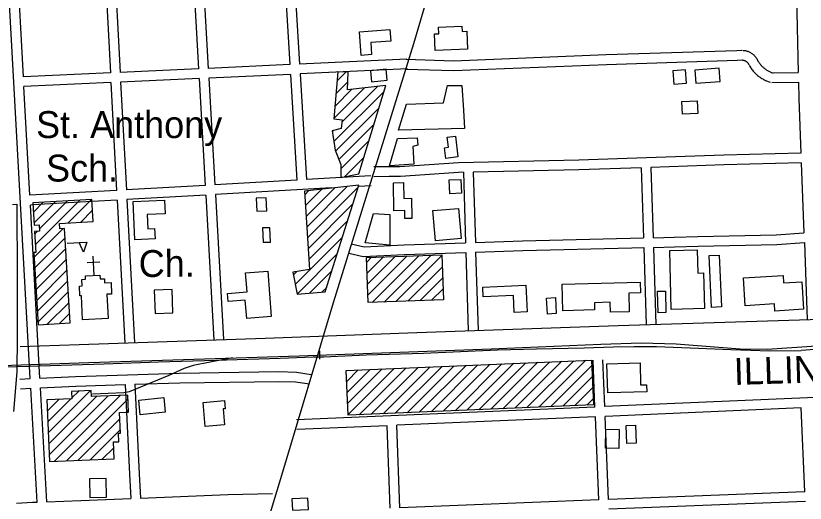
# Model space of a CAD drawing. Extents: x 3313447 to 3351316, y 703786 to 729172.
# Drawn here: x 3333377 to 3335811, y 715939 to 717443 of the extents above; entities that cross this region are included whole.
import ezdxf

# ---------------------------------------------------------------- set-up
doc = ezdxf.new("R2010")
doc.units = 0
for name, color, linetype in [('V-BLDG-IDEN', 7, 'Continuous'), ('V-BLDG-OTLN', 7, 'Continuous'), ('V-BRDG-OTLN', 7, 'Continuous'), ('V-RAIL-IDEN', 7, 'Continuous'), ('V-RAIL-TRAK', 7, 'Continuous'), ('V-ROAD-CNTR', 7, 'Continuous'), ('V-SITE-OTLN', 7, 'Continuous'), ('V-SITE-OTLN-IDEN', 7, 'Continuous')]:
    doc.layers.add(name, color=color, linetype=linetype)

msp = doc.modelspace()

# ---------------------------------------------------------------- linework, layer by layer
at = {"layer": 'V-BLDG-OTLN'}
for p, q in [((3334368.4, 717241.5), (3334395.4, 717268.5)), ((3334358.5, 717125.6), (3334453.1, 717220.2)), ((3334365.1, 717202.9), (3334401.3, 717239.1)), ((3334383.1, 717114.8), (3334492.6, 717224.3)), ((3334358, 717054.4), (3334512.9, 717209.3)), ((3334361.8, 717164.2), (3334413.6, 717216)), ((3334363.7, 717024.7), (3334497.4, 717158.4)), ((3334373.6, 716999.2), (3334481.8, 717107.4)), ((3334353, 717084.7), (3334357.1, 717088.8)), ((3334379.7, 716970), (3334466.2, 717056.5)), ((3334391, 716945.9), (3334450.6, 717005.6)), ((3334268.3, 716890.3), (3334281.4, 716903.4)), ((3334270.4, 716857.1), (3334321.2, 716907.9)), ((3334272.5, 716823.8), (3334361, 716912.3)), ((3334274.6, 716790.6), (3334400.7, 716916.7)), ((3334276.7, 716757.3), (3334433.1, 716913.7)), ((3333431.7, 716836.8), (3333462.1, 716867.2)), ((3333433.7, 716803.5), (3333499.7, 716869.4)), ((3333437.9, 716736.9), (3333574.8, 716873.9)), ((3333450.6, 716785), (3333537.3, 716871.6)), ((3333538.6, 716803.7), (3333610.1, 716875.2)), ((3334278.9, 716724.1), (3334416.9, 716862.2)), ((3333576.9, 716805.2), (3333614.4, 716842.7)), ((3333614.5, 716807.4), (3333616.4, 716809.3)), ((3334281, 716690.9), (3334400.8, 716810.7)), ((3333434.5, 716698.2), (3333522.2, 716785.8)), ((3333435.9, 716770.3), (3333443.1, 716777.5)), ((3333436.5, 716664.8), (3333529.3, 716757.6)), ((3334238.9, 716613.5), (3334384.6, 716759.2)), ((3333536.3, 716740.7), (3333596.2, 716744.2)), ((3333438.4, 716631.4), (3333531.3, 716724.3)), ((3333440.4, 716598), (3333533.3, 716690.9)), ((3334244.6, 716583.8), (3334368.5, 716707.7)), ((3334459.4, 716682.8), (3334474.1, 716697.5)), ((3334460.6, 716648.7), (3334510.8, 716698.9)), ((3334461.9, 716614.6), (3334547.6, 716700.2)), ((3334463.2, 716580.5), (3334584.3, 716701.6)), ((3334476.2, 716558.1), (3334621, 716702.9)), ((3334512.9, 716559.5), (3334657.7, 716704.3)), ((3334549.6, 716560.8), (3334691.4, 716702.6)), ((3334586.3, 716562.2), (3334692.7, 716668.5)), ((3333442.4, 716564.7), (3333535.3, 716657.5)), ((3334233.3, 716643.1), (3334244, 716653.9)), ((3334282.9, 716586.7), (3334352.4, 716656.2)), ((3333444.4, 716531.3), (3333537.2, 716624.1)), ((3334623, 716563.5), (3334693.9, 716634.4)), ((3333446.4, 716497.9), (3333539.2, 716590.8)), ((3334321.2, 716589.7), (3334336.2, 716604.7)), ((3334659.7, 716564.9), (3334695.2, 716600.3)), ((3333474.7, 716490.9), (3333541.2, 716557.4)), ((3333512.2, 716493.1), (3333543.2, 716524)), ((3334731.7, 716224.1), (3334876.4, 716368.8)), ((3334768.6, 716225.7), (3334913.3, 716370.4)), ((3334805.5, 716227.3), (3334950.2, 716371.9)), ((3334842.5, 716228.8), (3334987.1, 716373.5)), ((3334879.4, 716230.4), (3335024.1, 716375.1)), ((3334916.3, 716232), (3335061, 716376.7)), ((3334953.3, 716233.6), (3335097.9, 716378.2)), ((3334990.2, 716235.1), (3335134.9, 716379.8)), ((3334397.7, 716314.4), (3334433.2, 716349.9)), ((3334399.1, 716280.5), (3334470.1, 716351.5)), ((3334400.6, 716246.6), (3334507, 716353)), ((3334402, 716212.7), (3334544, 716354.6)), ((3334436.2, 716211.5), (3334580.9, 716356.2)), ((3334473.2, 716213.1), (3334617.8, 716357.8)), ((3334510.1, 716214.7), (3334654.8, 716359.3)), ((3334547, 716216.2), (3334691.7, 716360.9)), ((3334583.9, 716217.8), (3334728.6, 716362.5)), ((3334620.9, 716219.4), (3334765.6, 716364.1)), ((3334657.8, 716221), (3334802.5, 716365.6)), ((3334694.7, 716222.5), (3334839.4, 716367.2)), ((3335027.1, 716236.7), (3335153, 716362.6)), ((3335064, 716238.3), (3335154.5, 716328.7)), ((3335101, 716239.9), (3335155.9, 716294.8)), ((3333477.6, 716155.6), (3333608.2, 716286.2)), ((3333496.7, 716068.6), (3333699.5, 716271.4)), ((3333550.1, 716263.4), (3333571.4, 716284.7)), ((3333474.9, 716223.6), (3333510.4, 716259.1)), ((3333476.3, 716189.6), (3333547.2, 716260.5)), ((3333479, 716121.6), (3333625.9, 716268.5)), ((3333480.3, 716087.6), (3333662.7, 716270)), ((3333533.5, 716070), (3333723.1, 716259.7)), ((3335137.9, 716241.4), (3335157.4, 716260.9)), ((3333718, 716219.2), (3333724.5, 716225.6)), ((3333570.3, 716071.5), (3333698.3, 716199.5)), ((3333607.1, 716072.9), (3333699.6, 716165.5)), ((3333643.9, 716074.4), (3333679.7, 716110.1)), ((3333680.7, 716075.9), (3333681, 716076.1))]:
    msp.add_line(p, q, dxfattribs=at)
for points in [[(3334437.3, 717392.9), (3334531.1, 717400), (3334533.8, 717364.5), (3334471.9, 717359.8), (3334474.7, 717322.9), (3334442.8, 717320.5)], [(3334770.7, 717339.2), (3334670.1, 717335.4), (3334668.2, 717386.7), (3334681.6, 717387.2), (3334680.8, 717407.4), (3334752.8, 717410.2), (3334753.4, 717394.4), (3334768.6, 717394.9)], [(3334435.1, 716954.6), (3334518.4, 717227), (3334400.7, 717214.6), (3334402, 717268.4), (3334370.8, 717269.2), (3334358.5, 717125.1), (3334384.1, 717121.9), (3334380.2, 717094.6), (3334352.6, 717087.6), (3334362.4, 717027.9), (3334379.7, 716983.5), (3334379.7, 716943.7)], [(3334519.8, 717277.4), (3334471.3, 717273), (3334474.4, 717239.1), (3334522.9, 717243.6)], [(3335403.3, 717272.6), (3335406.4, 717231.9), (3335445.2, 717234.8), (3335442.1, 717275.6)], [(3335473.9, 717234.3), (3335549.5, 717240.1), (3335546.4, 717280.8), (3335470.7, 717274.9)], [(3334760.7, 717095.2), (3334557, 717089.9), (3334581.8, 717170.4), (3334696.2, 717173.6), (3334708.7, 717227.4), (3334752.8, 717227.2), (3334758.4, 717151.5)], [(3335431.1, 717177.7), (3335478.6, 717180), (3335480.4, 717141.1), (3335433, 717138.8)], [(3334529.4, 716980), (3334553.9, 717064.1), (3334615.2, 717066.3), (3334616.7, 717043.6), (3334602.1, 717039.8), (3334604.5, 716984.5)], [(3334733.2, 717071.7), (3334740.9, 717007.1), (3334703.3, 717002.6), (3334699.4, 717035.5), (3334711.7, 717037), (3334707.9, 717068.6)], [(3334543.1, 716840.9), (3334541.7, 716927.5), (3334573, 716928), (3334573.8, 716879.3), (3334597.8, 716879.7), (3334598.8, 716817.6), (3334577.1, 716817.2), (3334576.7, 716841.5)], [(3334749.2, 716937.9), (3334751.5, 716894.9), (3334716.2, 716893.1), (3334714, 716936)], [(3334244.6, 716583.8), (3334331.8, 716590.5), (3334435.2, 716920.5), (3334267.5, 716901.9), (3334282.9, 716660.3), (3334231.6, 716651.8)], [(3334120.2, 716840), (3334151.1, 716841.1), (3334149.7, 716881.4), (3334118.8, 716880.3)], [(3333612.4, 716876.1), (3333430.1, 716865.3), (3333434.1, 716796.7), (3333449.8, 716797.7), (3333451, 716778), (3333435.5, 716777.1), (3333439.3, 716712.6), (3333433.6, 716712.3), (3333446.9, 716489.2), (3333544.9, 716495), (3333527.6, 716786.2), (3333512.9, 716785.3), (3333512, 716801.4), (3333616.5, 716807.6)], [(3333739.7, 716870), (3333835.9, 716874.1), (3333837.7, 716832), (3333782.7, 716829.7), (3333784.6, 716785.1), (3333805.6, 716786), (3333807, 716754.4), (3333744.8, 716751.7)], [(3334454.2, 716742.3), (3334480.4, 716833), (3334530.7, 716830), (3334530.6, 716735.1)], [(3334750.2, 716755.2), (3334671.4, 716748.7), (3334663.7, 716841.9), (3334742.4, 716848.4)], [(3334139.9, 716743.8), (3334162.5, 716744.4), (3334161.2, 716788.7), (3334138.6, 716788)], [(3333596.2, 716744.2), (3333586.4, 716713.6), (3333573.1, 716742.9)], [(3335398.2, 716536.8), (3335393.9, 716718.2), (3335478.7, 716720.2), (3335480.4, 716649), (3335497.9, 716649.4), (3335500.5, 716539.3)], [(3334696.4, 716566.2), (3334464, 716557.7), (3334458.9, 716696.9), (3334691.3, 716705.5)], [(3335522.5, 716542.8), (3335515.2, 716702.7), (3335546.3, 716704.1), (3335553.6, 716544.2)], [(3333583.2, 716504.8), (3333579.8, 716578.7), (3333575.4, 716578.5), (3333574, 716608.6), (3333582.2, 716609), (3333581.3, 716629.3), (3333592.9, 716629.8), (3333592.4, 716640.2), (3333637, 716642.2), (3333637.5, 716630.9), (3333650.5, 716631.5), (3333651.1, 716618.6), (3333671.2, 716619.5), (3333672.8, 716584.1), (3333658.6, 716583.4), (3333662, 716508.4)], [(3334154.4, 716655.2), (3334165.2, 716514.4), (3334089.4, 716508.6), (3334085.1, 716565.1), (3334031.9, 716561.1), (3334030, 716586.3), (3334090.4, 716590.9), (3334085.9, 716650)], [(3335806.4, 716537.3), (3335717.9, 716531.4), (3335716.4, 716553.6), (3335626.4, 716547.6), (3335620.7, 716633.7), (3335743.2, 716641.8), (3335744.8, 716618.3), (3335800.8, 716622)], [(3334950.5, 716611.5), (3334954, 716529.3), (3334913.9, 716527.6), (3334911.7, 716579.7), (3334818.6, 716575.7), (3334817.3, 716605.8)], [(3335162.3, 716535.2), (3335064, 716532.5), (3335061.7, 716614.6), (3335302.7, 716621.2), (3335303.6, 716588.2), (3335267.4, 716587.2), (3335269, 716529.6), (3335211.3, 716528), (3335210.4, 716558.6), (3335161.7, 716557.2)], [(3333806.9, 716524), (3333862, 716526), (3333859.4, 716598.4), (3333804.3, 716596.4)], [(3335358.1, 716526.2), (3335356.4, 716592.9), (3335380.3, 716593.4), (3335381.9, 716526.8)], [(3335016.4, 716522.3), (3335013.9, 716571.9), (3335041.5, 716573.2), (3335044, 716523.7)], [(3334396.2, 716348.3), (3335152.3, 716380.6), (3335158.2, 716242.3), (3334402.1, 716210.1)], [(3335200.3, 716368.9), (3335302.2, 716371.5), (3335303.9, 716304), (3335322.6, 716304.4), (3335323.2, 716282.4), (3335202.5, 716279.4)], [(3333473.6, 716257.6), (3333481.1, 716067.9), (3333681, 716075.9), (3333679, 716127.8), (3333694.8, 716128.4), (3333693.8, 716154.5), (3333700.1, 716154.7), (3333697.5, 716218.4), (3333724.7, 716219.5), (3333722.6, 716272.3), (3333610.5, 716267.9), (3333609.8, 716286.2), (3333549.3, 716283.8), (3333550.2, 716260.6)], [(3333756.4, 716257.1), (3333833.7, 716265.1), (3333838.4, 716219.6), (3333761.1, 716211.6)], [(3333961.9, 716175.6), (3333955.5, 716250), (3334020.9, 716255.6), (3334023.1, 716230.3), (3334017.2, 716229.8), (3334021.4, 716180.7)], [(3335261.6, 716122.7), (3335259.8, 716178.9), (3335288.2, 716179.8), (3335290.1, 716123.7)], [(3335197.1, 716167.4), (3335237.8, 716166.5), (3335236.5, 716107.5), (3335195.8, 716108.4)], [(3333604.4, 716013.8), (3333605.4, 715956.2), (3333657, 715957.1), (3333656, 716014.7)], [(3334230.2, 715916.9), (3334279.6, 715919.1), (3334278, 715954.3), (3334228.6, 715952)]]:
    msp.add_lwpolyline(points, close=True, dxfattribs=at)
at = {"layer": 'V-BRDG-OTLN'}
msp.add_lwpolyline([(3333367.3, 716860.8), (3333380.7, 716861.6), (3333381.6, 716635.1), (3333381.8, 716452.2), (3333380.5, 716344.4), (3333370.9, 716221.5)], dxfattribs=at)
at = {"layer": 'V-RAIL-TRAK'}
for p, q in [((3336541, 716460.6), (3335799.4, 716410.1)), ((3333311.1, 716357.7), (3333380.7, 716360.4))]:
    msp.add_line(p, q, dxfattribs=at)
msp.add_lwpolyline([(3333380.7, 716360.4), (3333417.9, 716361.8), (3333650.2, 716368.3), (3333817.2, 716374.7), (3333994.6, 716379.7), (3334192.9, 716386.2), (3334294.4, 716390.5), (3334314.4, 716390.3), (3334327.3, 716390.6), (3334457.4, 716396.3), (3334634.8, 716402.1), (3334863, 716412), (3334983.3, 716414.9), (3335130.1, 716418.5), (3335219.9, 716421.4), (3335284.6, 716422.1), (3335352.7, 716422.2), (3335482.8, 716417.5), (3335582.3, 716412.7), (3335644.2, 716410.7), (3335700.6, 716409.3), (3335799.4, 716410.1)], dxfattribs=at)
at = {"layer": 'V-ROAD-CNTR'}
for points in [[(3335217.4, 719381.5), (3335216, 719378.9), (3335050, 718844.7), (3334855.6, 718209.3), (3334603.6, 717355.8), (3334356.2, 716556.8), (3334196.3, 716024.1), (3333929.3, 715144.6), (3333591.2, 714047.3), (3333553.5, 713926.1)], [(3333931.5, 717975.4), (3333970.9, 717280.3)], [(3334180.3, 717989.4), (3334222.3, 717291.9)], [(3334210.2, 717991.1), (3334252.3, 717293.3)], [(3333633.7, 717958.7), (3333649.6, 717632.9), (3333669.1, 717266.5)], [(3333663.6, 717960.4), (3333679.5, 717634.4), (3333699.1, 717267.8)], [(3333901.5, 717973.7), (3333940.9, 717279)], [(3333422.1, 716323.4), (3333351.4, 717611.2)], [(3333401, 717254.1), (3333381.3, 717612.8)], [(3335785, 717500.8), (3335789.9, 717268.1)], [(3334581.2, 717308.3), (3334726.8, 717303.3), (3335197.4, 717322.8), (3335600.3, 717335.2), (3335616.1, 717336.1)], [(3335617.6, 717336.1), (3335619.7, 717336), (3335622.2, 717335.8), (3335624.6, 717335.5), (3335627, 717335), (3335629.4, 717334.5), (3335631.7, 717333.8), (3335634.1, 717333), (3335636.3, 717332.1), (3335638.6, 717331.2), (3335640.8, 717330.1), (3335642.9, 717328.9), (3335645, 717327.7), (3335647, 717326.3), (3335649, 717324.8), (3335650.9, 717323.3), (3335652.7, 717321.7), (3335654.5, 717320), (3335656.1, 717318.2), (3335657.7, 717316.3), (3335659.2, 717314.4), (3335660.6, 717312.4), (3335662, 717310.3), (3335663.2, 717308.2), (3335664.3, 717306.1), (3335665.2, 717304.2)], [(3334583.6, 717308.5), (3334252.3, 717293.3)], [(3334580.2, 717278.4), (3334726.9, 717273.3), (3335198.5, 717292.8), (3335601.6, 717305.2), (3335617.8, 717306.2)], [(3335616.2, 717306.2), (3335617.6, 717306.1), (3335618.7, 717306), (3335619.8, 717305.8), (3335620.9, 717305.6), (3335621.9, 717305.4), (3335623, 717305.1), (3335624, 717304.8), (3335625, 717304.4), (3335626, 717303.9), (3335627, 717303.5), (3335627.9, 717302.9), (3335628.8, 717302.4), (3335629.7, 717301.8), (3335630.6, 717301.1), (3335631.4, 717300.4), (3335632.2, 717299.7), (3335633, 717299), (3335633.8, 717298.2), (3335634.5, 717297.4), (3335635.1, 717296.5), (3335635.8, 717295.6), (3335636.3, 717294.7), (3335636.9, 717293.8), (3335637.4, 717292.8), (3335638, 717291.5)], [(3335664.7, 717305.2), (3335665.9, 717303), (3335667.1, 717301), (3335668.4, 717299), (3335669.7, 717297.1), (3335671.1, 717295.2), (3335672.5, 717293.3), (3335674, 717291.5), (3335675.5, 717289.8), (3335677.1, 717288.1), (3335678.7, 717286.4), (3335680.4, 717284.8), (3335682.1, 717283.2), (3335683.9, 717281.7), (3335685.7, 717280.2), (3335687.5, 717278.8), (3335689.4, 717277.4), (3335691.4, 717276.1), (3335693.3, 717274.8), (3335695.3, 717273.6), (3335697.4, 717272.5), (3335699.4, 717271.4), (3335701.5, 717270.4), (3335703.7, 717269.4), (3335705.8, 717268.6), (3335708, 717267.7), (3335710.2, 717266.9), (3335712.5, 717266.2)], [(3333940.9, 717279), (3333699.1, 717267.8)], [(3334222.3, 717291.9), (3333970.9, 717280.3)], [(3334585, 717278.5), (3334254.1, 717263.3)], [(3335638.5, 717290.5), (3335640, 717287.9), (3335641.6, 717285.2), (3335643.3, 717282.5), (3335645.2, 717279.8), (3335647, 717277.2), (3335649, 717274.7), (3335651, 717272.2), (3335653.1, 717269.8), (3335655.3, 717267.4), (3335657.5, 717265.1), (3335659.8, 717262.9), (3335662.2, 717260.8), (3335664.6, 717258.7), (3335667.1, 717256.6), (3335669.6, 717254.7), (3335672.2, 717252.8), (3335674.9, 717251), (3335677.6, 717249.3), (3335680.3, 717247.7), (3335683.1, 717246.1), (3335685.9, 717244.6), (3335688.8, 717243.2), (3335691.8, 717241.9), (3335694.7, 717240.7), (3335697.7, 717239.5), (3335700.7, 717238.5), (3335703.5, 717237.6)], [(3333669.1, 717266.5), (3333401, 717254.1)], [(3333942.6, 717249), (3333700.7, 717237.9)], [(3333942.6, 717249), (3333961.3, 716919.4)], [(3334224.1, 717261.9), (3333972.6, 717250.4)], [(3333972.6, 717250.4), (3333991.3, 716921.1)], [(3334224.1, 717261.9), (3334243.8, 716935.4)], [(3334254.1, 717263.3), (3334273.7, 716937.1)], [(3335707.8, 717266.9), (3335789.9, 717268.1)], [(3333670.7, 717236.5), (3333402.7, 717224.2)], [(3333421.1, 716888.7), (3333402.7, 717224.2)], [(3333670.7, 717236.5), (3333688.5, 716903.9)], [(3333700.7, 717237.9), (3333718.4, 716905.6)], [(3335708.2, 717236.9), (3335790.6, 717238.1)], [(3335790.6, 717238.1), (3335791.7, 717186.5), (3335798.2, 717019)], [(3335798.2, 717019), (3335560.6, 717012.4), (3335113.2, 716997.4), (3334742.4, 716989.3), (3334562, 716977), (3334528.2, 716976.5), (3334481.3, 716976.2)], [(3335799.3, 716989.1), (3335561.5, 716982.4), (3335335.9, 716974.9)], [(3335799.3, 716989.1), (3335807.7, 716772.7)], [(3334757.6, 716960.3), (3334563.3, 716947), (3334528.6, 716946.5), (3334481.5, 716946.2)], [(3334757.6, 716960.3), (3334764.4, 716742.4)], [(3335306, 716973.9), (3335114, 716967.4), (3334787.7, 716960.3)], [(3334787.7, 716960.3), (3334794.4, 716743.4)], [(3335306, 716973.9), (3335312.8, 716757.1)], [(3335335.9, 716974.9), (3335342.8, 716757.9)], [(3334243.8, 716935.4), (3333991.3, 716921.1)], [(3334471.9, 716948.3), (3334273.7, 716937.1)], [(3333688.5, 716903.9), (3333421.1, 716888.7)], [(3333961.3, 716919.4), (3333718.4, 716905.6)], [(3334351.4, 716911.4), (3333993, 716891.1)], [(3334473.6, 716918.4), (3334433.7, 716916.1)], [(3333390.7, 716422.2), (3333572.8, 716428), (3334146.1, 716447.6), (3334614.4, 716465.9), (3335234.5, 716486.8), (3336122.8, 716514.7), (3336747.1, 716534.6), (3337234.7, 716551.4), (3337927.9, 716581.1), (3339252.6, 716619.9), (3340085.4, 716646.3), (3340864.9, 716670.3), (3341900.7, 716697.5), (3342376.3, 716718.5), (3342959.2, 716755.4), (3343849.1, 716788.9), (3344964.3, 716816.7), (3345990.2, 716853.6), (3347226.8, 716887.9)], [(3333963, 716889.4), (3333720, 716875.6)], [(3333963, 716889.4), (3333988.4, 716441.9)], [(3333993, 716891.1), (3334018.4, 716443.6)], [(3333612.6, 716869.5), (3333428.6, 716859.1), (3333422.7, 716858.8)], [(3333428.6, 716859.1), (3333422.7, 716858.8)], [(3333452.1, 716324.8), (3333422.7, 716858.8)], [(3333690.1, 716873.9), (3333612.6, 716869.5)], [(3333690.1, 716873.9), (3333713.6, 716432.6)], [(3333720, 716875.6), (3333743.6, 716434.2)], [(3334794.4, 716743.4), (3334939.8, 716748.4), (3335312.8, 716757.1)], [(3335343.7, 716757.9), (3335407.9, 716759.4), (3335480.6, 716761.5), (3335722.1, 716766.6), (3335807.7, 716772.7)], [(3334411.7, 716739.5), (3334451.6, 716729.8), (3334574.7, 716735.8), (3334764.4, 716742.4)], [(3335343.8, 716727.9), (3335408.7, 716729.5), (3335481.4, 716731.5), (3335723.5, 716736.6), (3335808.9, 716742.7)], [(3335808.9, 716742.7), (3335813.6, 716622.1), (3335817.1, 716505.1)], [(3334404.7, 716710.3), (3334448.7, 716699.7), (3334575.9, 716705.8), (3334765.3, 716712.4)], [(3334765.3, 716712.4), (3334772.7, 716471.3)], [(3334795.3, 716713.4), (3334940.6, 716718.5), (3335276.7, 716726.3), (3335313.8, 716727.2)], [(3334795.3, 716713.4), (3334802.7, 716472.2)], [(3335313.8, 716727.2), (3335321.3, 716489.5)], [(3335343.8, 716727.9), (3335351.3, 716490.5)], [(3329861.3, 716250.6), (3330175.9, 716254.8), (3330545.3, 716270.2), (3331047.9, 716289.4), (3331458.4, 716304.2), (3331945.8, 716318.6), (3332309.5, 716330), (3332780.8, 716344.3), (3333213.8, 716359.9), (3333602.5, 716373.4), (3334251, 716393.9), (3334842.9, 716415.2), (3335181.3, 716429.3), (3335305.5, 716433.6), (3335413.4, 716430.4), (3335611.4, 716415.4), (3335694.4, 716414.5), (3335953.5, 716431.2), (3336497.3, 716445.2), (3336959.2, 716465.4), (3337670.9, 716480.6), (3338166, 716495.7)], [(3334313.4, 716408.6), (3334314.3, 716383.6)], [(3334045.8, 716387.4), (3333976.8, 716374.4), (3333924.9, 716364.1), (3333896.7, 716354), (3333849.5, 716333.3), (3333726.8, 716282.3), (3333710.5, 716279.3), (3333614.3, 716274.9)], [(3335163.3, 716235.4), (3335157.5, 716380.3)], [(3335193.3, 716236.7), (3335187.5, 716381.5)], [(3333452.1, 716324.8), (3333561.1, 716330), (3333882.5, 716340.5), (3334188.6, 716344.8), (3334242.7, 716343.4), (3334287.8, 716336.3)], [(3333390.1, 716321.8), (3333422.1, 716323.4)], [(3333453.7, 716294.8), (3333562.3, 716300), (3333714.7, 716305)], [(3333473, 715943.5), (3333453.7, 716294.8)], [(3333714.7, 716305), (3333720.7, 716176.9), (3333728.4, 716028.4), (3333732.1, 715953.4)], [(3333744.7, 716306), (3333883.2, 716310.5), (3334188.4, 716314.8), (3334240, 716313.4), (3334283.2, 716306.6)], [(3333744.7, 716306), (3333750.7, 716178.3), (3333758.4, 716029.9), (3333762.1, 715954.6)], [(3336563.6, 716295.3), (3335193.3, 716236.7)], [(3333391.6, 716291.9), (3333423.7, 716293.4)], [(3333443, 715942.5), (3333423.7, 716293.4)], [(3335163.3, 716235.4), (3334242.7, 716196)], [(3335799.4, 716232.6), (3335194.5, 716206.7)], [(3335810.8, 715974.4), (3335799.4, 716232.6)], [(3335164.5, 716205.4), (3334552.1, 716179.2)], [(3335174.7, 715949.2), (3335164.5, 716205.4)], [(3335204.7, 715950.3), (3335194.5, 716206.7)], [(3334522.2, 716177.9), (3334244, 716166)], [(3334532.2, 715923.7), (3334522.2, 716177.9)], [(3334562.1, 715924.8), (3334552.1, 716179.2)], [(3333762.1, 715954.6), (3334032, 715965.4), (3334169.2, 715968.4)], [(3335810.8, 715974.4), (3335204.7, 715950.3)], [(3333379.4, 715939.1), (3333429, 715942), (3333443, 715942.5)], [(3333473, 715943.5), (3333578, 715947.3), (3333732.1, 715953.4)], [(3335174.7, 715949.2), (3334562.1, 715924.8)], [(3335812.1, 715944.4), (3335205.9, 715920.4)]]:
    msp.add_lwpolyline(points, dxfattribs=at)
at = {"layer": 'V-SITE-OTLN'}
for p, q in [((3333619, 716641.4), (3333616.2, 716701.3)), ((3333637.1, 716682.3), (3333597.2, 716680.4))]:
    msp.add_line(p, q, dxfattribs=at)

# ---------------------------------------------------------------- texts
at = {"layer": 'V-BLDG-IDEN'}
for s, p in [('St. Anthony', (3333440, 717065.4)), ('Sch.', (3333470.9, 716931.2))]:
    msp.add_text(s, height=83, dxfattribs=at).set_placement(p)
at = {"layer": 'V-RAIL-IDEN'}
msp.add_text('ILLINOIS', height=83, rotation=1.8183, dxfattribs=at).set_placement((3335592.7, 716303.5))
at = {"layer": 'V-SITE-OTLN-IDEN'}
msp.add_text('Ch.', height=83, rotation=0.3995, dxfattribs=at).set_placement((3333756.8, 716636.4))

doc.saveas('drawing.dxf')
